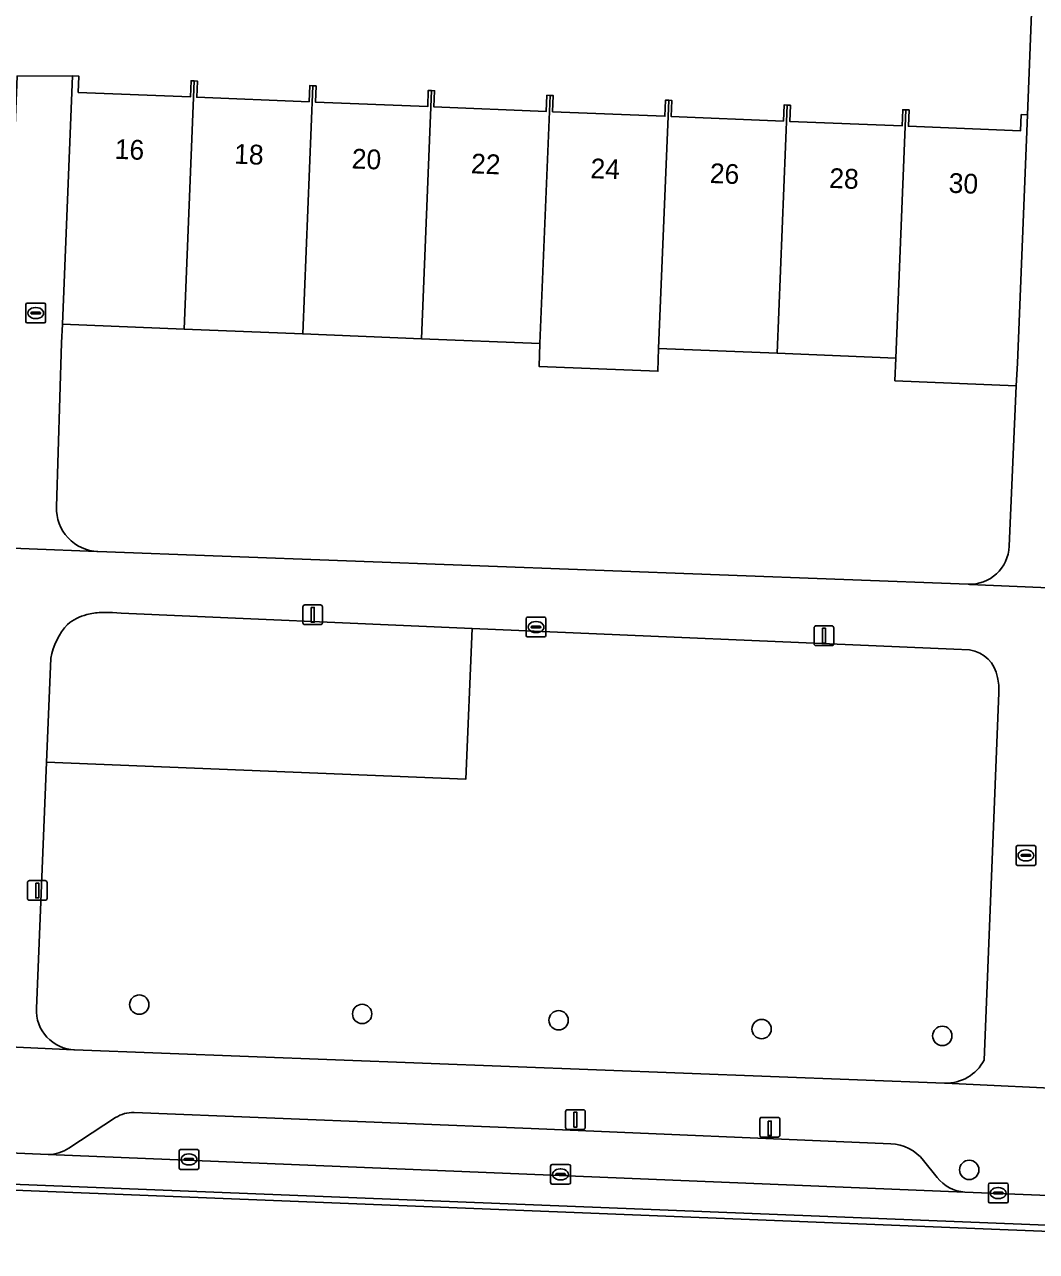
# Model space of a CAD drawing. Extents: x 160786 to 161429, y 386828 to 387485.
# Drawn here: x 161035.1 to 161086.3, y 386902.8 to 386964.9 of the extents above; entities that cross this region are included whole.
import ezdxf

# ---------------------------------------------------------------- set-up
doc = ezdxf.new("R2010")
doc.units = 0
for name, color, linetype in [('IMGEO_Boom', 7, 'Continuous'), ('IMGEO_Erf', 7, 'Continuous'), ('IMGEO_Groenvoorziening', 7, 'Continuous'), ('IMGEO_Kolk', 7, 'Continuous'), ('IMGEO_Laadpaal', 7, 'Continuous'), ('IMGEO_Lichtmast', 7, 'Continuous'), ('IMGEO_Pand', 7, 'Continuous'), ('IMGEO_Pand_nummerreeks', 7, 'Continuous'), ('IMGEO_Parkeervlak_open', 7, 'Continuous'), ('IMGEO_Rijbaan_lokaal_gesloten', 7, 'Continuous'), ('IMGEO_Rijbaan_lokaal_open', 7, 'Continuous'), ('IMGEO_Voetpad_open', 7, 'Continuous')]:
    doc.layers.add(name, color=color, linetype=linetype)

msp = doc.modelspace()

# ---------------------------------------------------------------- linework, layer by layer
at = {"layer": 'IMGEO_Boom'}
for centre in [(161040.953, 386915.34), (161052.227, 386914.868), (161062.167, 386914.548), (161072.438, 386914.102), (161081.579, 386913.757), (161082.94, 386906.976)]:
    msp.add_circle(centre, 0.489, dxfattribs=at)
at = {"layer": 'IMGEO_Erf'}
for points in [[(161085.314, 386946.66), (161079.177, 386946.91), (161079.224, 386948.061), (161073.224, 386948.305), (161067.224, 386948.549), (161067.187, 386947.397), (161061.177, 386947.641), (161061.224, 386948.793), (161055.224, 386949.038), (161049.224, 386949.282), (161043.224, 386949.526), (161037.064, 386949.777), (161037.025, 386948.827), (161036.769, 386940.526)], [(161084.964, 386938.541), (161085.314, 386946.66)], [(161038.862, 386938.273), (161082.88, 386936.613)]]:
    msp.add_lwpolyline(points, dxfattribs=at)
for centre, radius, start, end in [((161038.939, 386940.443), 2.171, 177.8058, 267.97736), ((161082.956, 386938.621), 2.009, 267.81828, 357.72826)]:
    msp.add_arc(centre, radius, start, end, dxfattribs=at)
at = {"layer": 'IMGEO_Groenvoorziening'}
for points in [[(161057.791, 386934.377), (161040.028, 386935.144), (161039.604, 386935.179), (161039.007, 386935.188)], [(161082.96, 386933.292), (161082.168, 386933.326), (161057.791, 386934.377), (161057.475, 386926.756), (161036.261, 386927.61), (161035.745, 386915.15)], [(161036.479, 386932.865), (161036.261, 386927.61), (161057.475, 386926.756), (161057.791, 386934.377)], [(161083.689, 386912.534), (161084.442, 386931.117)], [(161037.68, 386913.05), (161081.696, 386911.369)]]:
    msp.add_lwpolyline(points, dxfattribs=at)
for centre, radius, start, end in [((161038.858, 386932.781), 2.365, 103.81826, 130.30498), ((161039.199, 386931.569), 3.624, 93.03769, 104.47876), ((161039.757, 386932.317), 3.323, 136.95442, 170.50325), ((161082.715, 386931.633), 1.676, 9.25161, 81.60811), ((161081.297, 386931.225), 3.147, 358.03055, 12.43717), ((161037.761, 386915.066), 2.018, 177.61782, 267.69889), ((161081.774, 386913.522), 2.155, 267.91485, 332.70164)]:
    msp.add_arc(centre, radius, start, end, dxfattribs=at)
at = {"layer": 'IMGEO_Kolk'}
for p, q in [((161035.212, 386949.912), (161035.212, 386950.764)), ((161035.287, 386950.838), (161036.139, 386950.838)), ((161035.514, 386950.381), (161035.912, 386950.381)), ((161035.7, 386950.618), (161035.725, 386950.618)), ((161036.213, 386950.764), (161036.213, 386949.912)), ((161036.139, 386949.838), (161035.287, 386949.838)), ((161035.471, 386950.332), (161035.471, 386950.344)), ((161035.909, 386950.295), (161035.511, 386950.295)), ((161035.723, 386950.058), (161035.698, 386950.058)), ((161035.955, 386950.344), (161035.955, 386950.332)), ((161060.523, 386934.02), (161060.523, 386934.872)), ((161060.598, 386934.946), (161061.45, 386934.946)), ((161061.524, 386934.872), (161061.524, 386934.02)), ((161060.782, 386934.44), (161060.782, 386934.452)), ((161061.22, 386934.403), (161060.822, 386934.403)), ((161060.825, 386934.489), (161061.223, 386934.489)), ((161061.011, 386934.726), (161061.036, 386934.726)), ((161061.266, 386934.452), (161061.266, 386934.44)), ((161061.45, 386933.946), (161060.598, 386933.946)), ((161061.034, 386934.166), (161061.009, 386934.166)), ((161085.309, 386922.463), (161085.309, 386923.315)), ((161085.384, 386923.389), (161086.236, 386923.389)), ((161085.797, 386923.169), (161085.822, 386923.169)), ((161086.31, 386923.315), (161086.31, 386922.463)), ((161085.568, 386922.883), (161085.568, 386922.895)), ((161086.006, 386922.846), (161085.608, 386922.846)), ((161085.611, 386922.932), (161086.009, 386922.932)), ((161085.82, 386922.609), (161085.795, 386922.609)), ((161086.052, 386922.895), (161086.052, 386922.883)), ((161086.236, 386922.389), (161085.384, 386922.389)), ((161042.967, 386907.078), (161042.967, 386907.93)), ((161043.042, 386908.004), (161043.894, 386908.004)), ((161043.269, 386907.547), (161043.667, 386907.547)), ((161043.455, 386907.784), (161043.48, 386907.784)), ((161043.968, 386907.93), (161043.968, 386907.078)), ((161043.894, 386907.004), (161043.042, 386907.004)), ((161043.226, 386907.498), (161043.226, 386907.51)), ((161043.664, 386907.461), (161043.266, 386907.461)), ((161043.478, 386907.224), (161043.453, 386907.224)), ((161043.71, 386907.51), (161043.71, 386907.498)), ((161061.764, 386906.321), (161061.764, 386907.173)), ((161061.839, 386907.247), (161062.691, 386907.247)), ((161062.252, 386907.027), (161062.277, 386907.027)), ((161062.765, 386907.173), (161062.765, 386906.321)), ((161062.023, 386906.741), (161062.023, 386906.753)), ((161062.461, 386906.704), (161062.063, 386906.704)), ((161062.066, 386906.79), (161062.464, 386906.79)), ((161062.275, 386906.467), (161062.25, 386906.467)), ((161062.507, 386906.753), (161062.507, 386906.741)), ((161083.982, 386906.301), (161084.834, 386906.301)), ((161062.691, 386906.247), (161061.839, 386906.247)), ((161083.907, 386905.375), (161083.907, 386906.227)), ((161084.166, 386905.795), (161084.166, 386905.807)), ((161084.604, 386905.758), (161084.206, 386905.758)), ((161084.209, 386905.844), (161084.607, 386905.844)), ((161084.395, 386906.081), (161084.42, 386906.081)), ((161084.65, 386905.807), (161084.65, 386905.795)), ((161084.908, 386906.227), (161084.908, 386905.375)), ((161084.834, 386905.301), (161083.982, 386905.301)), ((161084.418, 386905.521), (161084.393, 386905.521))]:
    msp.add_line(p, q, dxfattribs=at)
for points in [[(161035.212, 386949.912), (161035.212, 386950.764)], [(161035.287, 386950.838), (161036.139, 386950.838)], [(161036.213, 386950.764), (161036.213, 386949.912)], [(161036.139, 386949.838), (161035.287, 386949.838)], [(161060.523, 386934.02), (161060.523, 386934.872)], [(161060.598, 386934.946), (161061.45, 386934.946)], [(161061.524, 386934.872), (161061.524, 386934.02)], [(161061.45, 386933.946), (161060.598, 386933.946)], [(161085.309, 386922.463), (161085.309, 386923.315)], [(161085.384, 386923.389), (161086.236, 386923.389)], [(161086.31, 386923.315), (161086.31, 386922.463)], [(161086.236, 386922.389), (161085.384, 386922.389)], [(161042.967, 386907.078), (161042.967, 386907.93)], [(161043.042, 386908.004), (161043.894, 386908.004)], [(161043.968, 386907.93), (161043.968, 386907.078)], [(161043.894, 386907.004), (161043.042, 386907.004)], [(161061.764, 386906.321), (161061.764, 386907.173)], [(161061.839, 386907.247), (161062.691, 386907.247)], [(161062.765, 386907.173), (161062.765, 386906.321)], [(161083.982, 386906.301), (161084.834, 386906.301)], [(161062.691, 386906.247), (161061.839, 386906.247)], [(161083.907, 386905.375), (161083.907, 386906.227)], [(161084.908, 386906.227), (161084.908, 386905.375)], [(161084.834, 386905.301), (161083.982, 386905.301)]]:
    msp.add_lwpolyline(points, dxfattribs=at)
for centre, radius, start, end in [((161035.289, 386950.762), 0.0765, 91.55205, 178.44795), ((161035.289, 386950.762), 0.0765, 91.55205, 178.44795), ((161035.511, 386950.341), 0.0403, 85.87752, 175.75265), ((161035.916, 386950.343), 0.0386, 1.73085, 96.63898), ((161036.137, 386950.762), 0.0765, 1.55205, 88.44795), ((161036.137, 386950.762), 0.0765, 1.55205, 88.44795), ((161035.289, 386949.914), 0.0765, 181.55205, 268.44795), ((161035.289, 386949.914), 0.0765, 181.55205, 268.44795), ((161035.508, 386950.331), 0.0366, 178.93798, 274.71019), ((161035.912, 386950.338), 0.043, 264.86636, 352.45326), ((161036.137, 386949.914), 0.0765, 271.55205, 358.44795), ((161036.137, 386949.914), 0.0765, 271.55205, 358.44795), ((161060.6, 386934.87), 0.0765, 91.55205, 178.44795), ((161060.6, 386934.87), 0.0765, 91.55205, 178.44795), ((161061.448, 386934.87), 0.0765, 1.55205, 88.44795), ((161061.448, 386934.87), 0.0765, 1.55205, 88.44795), ((161060.822, 386934.449), 0.0403, 85.87752, 175.75265), ((161060.819, 386934.439), 0.0366, 178.93798, 274.71019), ((161061.223, 386934.446), 0.043, 264.86636, 352.45326), ((161061.227, 386934.451), 0.0386, 1.73085, 96.63898), ((161060.6, 386934.022), 0.0765, 181.55205, 268.44795), ((161060.6, 386934.022), 0.0765, 181.55205, 268.44795), ((161061.448, 386934.022), 0.0765, 271.55205, 358.44795), ((161061.448, 386934.022), 0.0765, 271.55205, 358.44795), ((161085.386, 386923.313), 0.0765, 91.55205, 178.44795), ((161085.386, 386923.313), 0.0765, 91.55205, 178.44795), ((161086.234, 386923.313), 0.0765, 1.55205, 88.44795), ((161086.234, 386923.313), 0.0765, 1.55205, 88.44795), ((161085.386, 386922.465), 0.0765, 181.55205, 268.44795), ((161085.386, 386922.465), 0.0765, 181.55205, 268.44795), ((161085.608, 386922.892), 0.0403, 85.87752, 175.75265), ((161085.605, 386922.882), 0.0366, 178.93798, 274.71019), ((161086.009, 386922.889), 0.043, 264.86636, 352.45326), ((161086.013, 386922.894), 0.0386, 1.73085, 96.63898), ((161086.234, 386922.465), 0.0765, 271.55205, 358.44795), ((161086.234, 386922.465), 0.0765, 271.55205, 358.44795), ((161043.044, 386907.928), 0.0765, 91.55205, 178.44795), ((161043.044, 386907.928), 0.0765, 91.55205, 178.44795), ((161043.266, 386907.507), 0.0403, 85.87752, 175.75265), ((161043.671, 386907.509), 0.0386, 1.73085, 96.63898), ((161043.892, 386907.928), 0.0765, 1.55205, 88.44795), ((161043.892, 386907.928), 0.0765, 1.55205, 88.44795), ((161043.044, 386907.08), 0.0765, 181.55205, 268.44795), ((161043.044, 386907.08), 0.0765, 181.55205, 268.44795), ((161043.263, 386907.497), 0.0366, 178.93798, 274.71019), ((161043.667, 386907.504), 0.043, 264.86636, 352.45326), ((161043.892, 386907.08), 0.0765, 271.55205, 358.44795), ((161043.892, 386907.08), 0.0765, 271.55205, 358.44795), ((161061.841, 386907.171), 0.0765, 91.55205, 178.44795), ((161061.841, 386907.171), 0.0765, 91.55205, 178.44795), ((161062.689, 386907.171), 0.0765, 1.55205, 88.44795), ((161062.689, 386907.171), 0.0765, 1.55205, 88.44795), ((161061.841, 386906.323), 0.0765, 181.55205, 268.44795), ((161061.841, 386906.323), 0.0765, 181.55205, 268.44795), ((161062.063, 386906.75), 0.0403, 85.87752, 175.75265), ((161062.06, 386906.74), 0.0366, 178.93798, 274.71019), ((161062.464, 386906.747), 0.043, 264.86636, 352.45326), ((161062.468, 386906.752), 0.0386, 1.73085, 96.63898), ((161062.689, 386906.323), 0.0765, 271.55205, 358.44795), ((161062.689, 386906.323), 0.0765, 271.55205, 358.44795), ((161083.984, 386906.225), 0.0765, 91.55205, 178.44795), ((161083.984, 386906.225), 0.0765, 91.55205, 178.44795), ((161084.832, 386906.225), 0.0765, 1.55205, 88.44795), ((161084.832, 386906.225), 0.0765, 1.55205, 88.44795), ((161084.206, 386905.804), 0.0403, 85.87752, 175.75265), ((161084.203, 386905.794), 0.0366, 178.93798, 274.71019), ((161084.607, 386905.801), 0.043, 264.86636, 352.45326), ((161084.611, 386905.806), 0.0386, 1.73085, 96.63898), ((161083.984, 386905.377), 0.0765, 181.55205, 268.44795), ((161083.984, 386905.377), 0.0765, 181.55205, 268.44795), ((161084.832, 386905.377), 0.0765, 271.55205, 358.44795), ((161084.832, 386905.377), 0.0765, 271.55205, 358.44795)]:
    msp.add_arc(centre, radius, start, end, dxfattribs=at)
for centre, major_axis, ratio, start_param, end_param in [((161035.699, 386950.338), (-0.387, 0.002), 0.722429, 4.712389, 7.853982), ((161035.724, 386950.338), (-0.39, 0.002), 0.717154, 1.570796, 4.712389), ((161061.01, 386934.446), (-0.387, 0.002), 0.722429, 4.712389, 7.853982), ((161061.035, 386934.446), (-0.39, 0.002), 0.717154, 1.570796, 4.712389), ((161085.796, 386922.889), (-0.387, 0.002), 0.722429, 4.712389, 7.853982), ((161085.821, 386922.889), (-0.39, 0.002), 0.717154, 1.570796, 4.712389), ((161043.454, 386907.504), (-0.387, 0.002), 0.722429, 4.712389, 7.853982), ((161043.479, 386907.504), (-0.39, 0.002), 0.717154, 1.570796, 4.712389), ((161062.251, 386906.747), (-0.387, 0.002), 0.722429, 4.712389, 7.853982), ((161062.276, 386906.747), (-0.39, 0.002), 0.717154, 1.570796, 4.712389), ((161084.394, 386905.801), (-0.387, 0.002), 0.722429, 4.712389, 7.853982), ((161084.419, 386905.801), (-0.39, 0.002), 0.717154, 1.570796, 4.712389)]:
    msp.add_ellipse(centre, major_axis=major_axis, ratio=ratio, start_param=start_param, end_param=end_param, dxfattribs=at)
at = {"layer": 'IMGEO_Laadpaal'}
for p, q in [((161072.351, 386909.549), (161072.351, 386908.708)), ((161072.351, 386909.549), (161072.351, 386908.708)), ((161073.267, 386909.633), (161072.426, 386909.633)), ((161073.267, 386909.633), (161072.426, 386909.633)), ((161073.351, 386908.717), (161073.351, 386909.558)), ((161073.351, 386908.717), (161073.351, 386909.558)), ((161072.435, 386908.633), (161073.276, 386908.633)), ((161072.435, 386908.633), (161073.276, 386908.633))]:
    msp.add_line(p, q, dxfattribs=at)
msp.add_lwpolyline([(161072.766, 386909.446), (161072.926, 386909.446), (161072.926, 386908.713), (161072.766, 386908.713), (161072.766, 386909.446)], dxfattribs=at)
for centre, start, end in [((161072.429, 386909.555), 92.4484, 184.28452), ((161072.429, 386909.555), 92.4484, 184.28452), ((161073.273, 386909.555), 2.4484, 94.28452), ((161073.273, 386909.555), 2.4484, 94.28452), ((161072.429, 386908.711), 182.4484, 274.28452), ((161072.429, 386908.711), 182.4484, 274.28452), ((161073.273, 386908.711), 272.4484, 4.28452), ((161073.273, 386908.711), 272.4484, 4.28452)]:
    msp.add_arc(centre, 0.0779, start, end, dxfattribs=at)
at = {"layer": 'IMGEO_Lichtmast'}
for p, q in [((161049.23, 386934.669), (161049.23, 386935.469)), ((161049.23, 386935.469), (161049.23, 386934.669)), ((161049.33, 386935.569), (161050.12, 386935.569)), ((161050.12, 386935.569), (161049.33, 386935.569)), ((161050.22, 386935.469), (161050.22, 386934.669)), ((161050.22, 386934.669), (161050.22, 386935.469)), ((161050.12, 386934.569), (161049.33, 386934.569)), ((161049.33, 386934.569), (161050.12, 386934.569)), ((161075.092, 386933.61), (161075.092, 386934.41)), ((161075.092, 386934.41), (161075.092, 386933.61)), ((161075.192, 386934.51), (161075.982, 386934.51)), ((161075.982, 386934.51), (161075.192, 386934.51)), ((161076.082, 386934.41), (161076.082, 386933.61)), ((161076.082, 386933.61), (161076.082, 386934.41)), ((161075.982, 386933.51), (161075.192, 386933.51)), ((161075.192, 386933.51), (161075.982, 386933.51)), ((161035.296, 386920.718), (161035.296, 386921.518)), ((161035.296, 386921.518), (161035.296, 386920.718)), ((161035.396, 386921.618), (161036.186, 386921.618)), ((161036.186, 386921.618), (161035.396, 386921.618)), ((161036.286, 386921.518), (161036.286, 386920.718)), ((161036.286, 386920.718), (161036.286, 386921.518)), ((161036.186, 386920.618), (161035.396, 386920.618)), ((161035.396, 386920.618), (161036.186, 386920.618)), ((161062.623, 386910.02), (161063.413, 386910.02)), ((161063.413, 386910.02), (161062.623, 386910.02)), ((161062.523, 386909.12), (161062.523, 386909.92)), ((161062.523, 386909.92), (161062.523, 386909.12)), ((161063.513, 386909.92), (161063.513, 386909.12)), ((161063.513, 386909.12), (161063.513, 386909.92)), ((161063.413, 386909.02), (161062.623, 386909.02)), ((161062.623, 386909.02), (161063.413, 386909.02))]:
    msp.add_line(p, q, dxfattribs=at)
for points in [[(161049.65, 386935.444), (161049.8, 386935.444), (161049.8, 386934.694), (161049.65, 386934.694), (161049.65, 386935.444)], [(161075.512, 386934.385), (161075.662, 386934.385), (161075.662, 386933.635), (161075.512, 386933.635), (161075.512, 386934.385)], [(161035.716, 386921.493), (161035.866, 386921.493), (161035.866, 386920.743), (161035.716, 386920.743), (161035.716, 386921.493)], [(161062.943, 386909.895), (161063.093, 386909.895), (161063.093, 386909.145), (161062.943, 386909.145), (161062.943, 386909.895)]]:
    msp.add_lwpolyline(points, dxfattribs=at)
for centre, start, end in [((161049.33, 386935.469), 90, 180), ((161049.33, 386935.469), 90, 180), ((161050.12, 386935.469), 0, 90), ((161050.12, 386935.469), 360, 90), ((161049.33, 386934.669), 180, 270), ((161049.33, 386934.669), 180, 270), ((161050.12, 386934.669), 270, 0), ((161050.12, 386934.669), 270, 0), ((161075.192, 386934.41), 90, 180), ((161075.192, 386934.41), 90, 180), ((161075.982, 386934.41), 0, 90), ((161075.982, 386934.41), 360, 90), ((161075.192, 386933.61), 180, 270), ((161075.192, 386933.61), 180, 270), ((161075.982, 386933.61), 270, 0), ((161075.982, 386933.61), 270, 0), ((161035.396, 386921.518), 90, 180), ((161035.396, 386921.518), 90, 180), ((161036.186, 386921.518), 0, 90), ((161036.186, 386921.518), 360, 90), ((161035.396, 386920.718), 180, 270), ((161035.396, 386920.718), 180, 270), ((161036.186, 386920.718), 270, 0), ((161036.186, 386920.718), 270, 0), ((161062.623, 386909.92), 90, 180), ((161062.623, 386909.92), 90, 180), ((161063.413, 386909.92), 0, 90), ((161063.413, 386909.92), 360, 90), ((161062.623, 386909.12), 180, 270), ((161062.623, 386909.12), 180, 270), ((161063.413, 386909.12), 270, 0), ((161063.413, 386909.12), 270, 0)]:
    msp.add_arc(centre, 0.1, start, end, dxfattribs=at)
at = {"layer": 'IMGEO_Pand'}
for points in [[(161037.064, 386949.777), (161043.224, 386949.526), (161043.735, 386962.088), (161043.575, 386962.094), (161043.542, 386961.275), (161037.862, 386961.506), (161037.895, 386962.325), (161037.575, 386962.338)], [(161049.575, 386961.85), (161049.542, 386961.031), (161043.862, 386961.262), (161043.895, 386962.081), (161043.735, 386962.088), (161043.224, 386949.526), (161049.224, 386949.282), (161049.735, 386961.843)], [(161055.575, 386961.606), (161055.542, 386960.787), (161049.862, 386961.018), (161049.895, 386961.837), (161049.735, 386961.843), (161049.224, 386949.282), (161055.224, 386949.038), (161055.735, 386961.6)], [(161061.575, 386961.362), (161061.542, 386960.543), (161055.862, 386960.774), (161055.895, 386961.593), (161055.735, 386961.6), (161055.224, 386949.038), (161061.224, 386948.793), (161061.735, 386961.355)], [(161067.735, 386961.11), (161067.574, 386961.117), (161067.541, 386960.298), (161061.861, 386960.529), (161061.894, 386961.348), (161061.735, 386961.355), (161061.224, 386948.793), (161061.177, 386947.641), (161067.187, 386947.397), (161067.224, 386948.549)], [(161073.574, 386960.873), (161073.541, 386960.054), (161067.861, 386960.285), (161067.894, 386961.104), (161067.735, 386961.11), (161067.224, 386948.549), (161073.224, 386948.305), (161073.735, 386960.866)], [(161079.574, 386960.629), (161079.541, 386959.81), (161073.861, 386960.041), (161073.894, 386960.86), (161073.735, 386960.866), (161073.224, 386948.305), (161079.224, 386948.061), (161079.735, 386960.622)], [(161085.893, 386960.371), (161085.574, 386960.385), (161085.541, 386959.566), (161079.861, 386959.797), (161079.894, 386960.616), (161079.735, 386960.622), (161079.224, 386948.061), (161079.177, 386946.91), (161085.314, 386946.66), (161085.382, 386947.81)]]:
    msp.add_lwpolyline(points, close=True, dxfattribs=at)
at = {"layer": 'IMGEO_Parkeervlak_open'}
for points in [[(161039.753, 386909.621), (161037.392, 386908.079)], [(161078.966, 386908.298), (161060.77, 386909.075), (161040.691, 386909.878)], [(161036.335, 386907.755), (161082.721, 386905.854)], [(161081.315, 386906.589), (161080.633, 386907.449)]]:
    msp.add_lwpolyline(points, dxfattribs=at)
for centre, radius, start, end in [((161040.627, 386908.27), 1.61, 87.73908, 122.90549), ((161078.867, 386906.042), 2.258, 38.54177, 87.47891), ((161036.312, 386909.715), 1.96, 270.66319, 303.42034), ((161082.843, 386907.8), 1.95, 218.39967, 266.40283)]:
    msp.add_arc(centre, radius, start, end, dxfattribs=at)
at = {"layer": 'IMGEO_Rijbaan_lokaal_gesloten'}
for points in [[(160997.039, 386907.744), (161112.394, 386903.16), (161112.475, 386904.906), (161088.199, 386905.631), (161082.721, 386905.854), (161036.335, 386907.755), (161031.606, 386907.949), (161000, 386909.244), (160998.982, 386909.284), (160997.956, 386909.325), (160996.447, 386909.449)], [(160987.595, 386907.148), (160988.148, 386907.8), (161112.38, 386902.848)], [(161112.38, 386902.848), (161112.394, 386903.16), (160997.039, 386907.744)]]:
    msp.add_lwpolyline(points, dxfattribs=at)
at = {"layer": 'IMGEO_Rijbaan_lokaal_open'}
msp.add_lwpolyline([(161034.774, 386962.328), (161037.575, 386962.338), (161037.895, 386962.325), (161037.862, 386961.506), (161043.542, 386961.275), (161043.575, 386962.094), (161043.735, 386962.088), (161043.895, 386962.081), (161043.862, 386961.262), (161049.542, 386961.031), (161049.575, 386961.85), (161049.735, 386961.843), (161049.895, 386961.837), (161049.862, 386961.018), (161055.542, 386960.787), (161055.575, 386961.606), (161055.735, 386961.6), (161055.895, 386961.593), (161055.862, 386960.774), (161061.542, 386960.543), (161061.575, 386961.362), (161061.735, 386961.355), (161061.894, 386961.348), (161061.861, 386960.529), (161067.541, 386960.298), (161067.574, 386961.117), (161067.735, 386961.11), (161067.894, 386961.104), (161067.861, 386960.285), (161073.541, 386960.054), (161073.574, 386960.873), (161073.735, 386960.866), (161073.894, 386960.86), (161073.861, 386960.041), (161079.541, 386959.81), (161079.574, 386960.629), (161079.735, 386960.622), (161079.894, 386960.616), (161079.861, 386959.797), (161085.541, 386959.566), (161085.574, 386960.385), (161085.893, 386960.371), (161086.985, 386988.287)], dxfattribs=at)
at = {"layer": 'IMGEO_Voetpad_open'}
for points in [[(161086.985, 386988.287), (161085.893, 386960.371), (161085.382, 386947.81), (161085.314, 386946.66), (161084.964, 386938.541)], [(161037.025, 386948.827), (161037.064, 386949.777), (161037.575, 386962.338), (161034.774, 386962.328), (161034.266, 386949.814), (161034.227, 386948.864), (161033.803, 386940.315)], [(161036.769, 386940.526), (161037.025, 386948.827)], [(161090.255, 386936.31), (161090.15, 386936.295), (161082.967, 386936.595), (161082.88, 386936.613), (161038.862, 386938.273), (161038.808, 386938.265), (161031.942, 386938.539), (161031.883, 386938.55), (161000, 386939.854), (160991.5, 386940.197), (160991.347, 386935.625)], [(161031.883, 386938.55), (161031.942, 386938.539), (161038.808, 386938.265), (161038.862, 386938.273)], [(161082.88, 386936.613), (161082.967, 386936.595), (161090.15, 386936.295), (161090.255, 386936.31)], [(161039.007, 386935.188), (161039.604, 386935.179), (161040.028, 386935.144), (161057.791, 386934.377), (161082.168, 386933.326), (161082.96, 386933.292)], [(161035.745, 386915.15), (161036.261, 386927.61), (161036.479, 386932.865)], [(161084.442, 386931.117), (161083.689, 386912.534)], [(161143.492, 386908.694), (161122.06, 386909.472), (161115.728, 386909.89), (161115.665, 386909.903), (161088.857, 386911.024), (161088.828, 386911.021), (161081.725, 386911.364), (161081.696, 386911.369), (161037.68, 386913.05), (161037.636, 386913.046), (161031.075, 386913.358), (161031.046, 386913.363), (161000, 386914.51), (160992.376, 386914.823)], [(161031.046, 386913.363), (161031.075, 386913.358), (161037.636, 386913.046), (161037.68, 386913.05)], [(161081.696, 386911.369), (161081.725, 386911.364), (161088.828, 386911.021), (161088.857, 386911.024)], [(161037.392, 386908.079), (161039.753, 386909.621)], [(161040.691, 386909.878), (161060.77, 386909.075), (161078.966, 386908.298)], [(161031.606, 386907.949), (161036.335, 386907.755)], [(161080.633, 386907.449), (161081.315, 386906.589)], [(161082.721, 386905.854), (161088.199, 386905.631)]]:
    msp.add_lwpolyline(points, dxfattribs=at)
for centre, radius, start, end in [((161038.939, 386940.443), 2.171, 177.8058, 267.97736), ((161082.956, 386938.621), 2.009, 267.81828, 357.72826), ((161038.858, 386932.781), 2.365, 103.81826, 130.30498), ((161039.199, 386931.569), 3.624, 93.03769, 104.47876), ((161039.757, 386932.317), 3.323, 136.95442, 170.50325), ((161082.715, 386931.633), 1.676, 9.25161, 81.60811), ((161081.297, 386931.225), 3.147, 358.03055, 12.43717), ((161037.761, 386915.066), 2.018, 177.61782, 267.69889), ((161081.774, 386913.522), 2.155, 267.91485, 332.70164), ((161040.627, 386908.27), 1.61, 87.73908, 122.90549), ((161078.867, 386906.042), 2.258, 38.54177, 87.47891), ((161036.312, 386909.715), 1.96, 270.66319, 303.42034), ((161082.843, 386907.8), 1.95, 218.39967, 266.40283)]:
    msp.add_arc(centre, radius, start, end, dxfattribs=at)

# ---------------------------------------------------------------- texts
at = {"layer": 'IMGEO_Pand_nummerreeks'}
for s, rotation, p in [('16', 357.67001, (161039.694, 386958.149)), ('18', 357.67001, (161045.736, 386957.903)), ('20', 357.67001, (161051.685, 386957.661)), ('22', 357.67001, (161057.719, 386957.415)), ('24', 357.66806, (161063.762, 386957.169)), ('26', 357.67001, (161069.801, 386956.924)), ('28', 357.67001, (161075.844, 386956.678)), ('30', 357.66806, (161081.884, 386956.431))]:
    msp.add_text(s, height=1, rotation=rotation, dxfattribs=at).set_placement(p)

doc.saveas('drawing.dxf')
